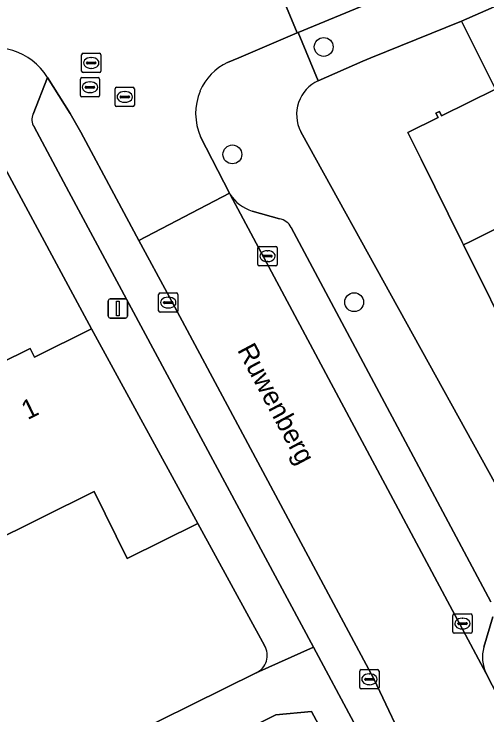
# Model space of a CAD drawing. Extents: x 157793 to 159380, y 380877 to 382313.
# Drawn here: x 158766.47 to 158791.04, y 381725.42 to 381761.8 of the extents above; entities that cross this region are included whole.
import ezdxf

# ---------------------------------------------------------------- set-up
doc = ezdxf.new("R2010")
doc.units = 0
for name, color, linetype in [('IMGEO_Boom', 7, 'Continuous'), ('IMGEO_Erf', 7, 'Continuous'), ('IMGEO_Groenvoorziening', 7, 'Continuous'), ('IMGEO_Kolk', 7, 'Continuous'), ('IMGEO_Lichtmast', 7, 'Continuous'), ('IMGEO_Muur', 7, 'Continuous'), ('IMGEO_Openbare_ruimte_label', 7, 'Continuous'), ('IMGEO_Pand', 7, 'Continuous'), ('IMGEO_Pand_nummerreeks', 7, 'Continuous'), ('IMGEO_Parkeervlak_open', 7, 'Continuous'), ('IMGEO_Rijbaan_lokaal_open', 7, 'Continuous'), ('IMGEO_Rioolput', 7, 'Continuous'), ('IMGEO_Voetpad_open', 7, 'Continuous')]:
    doc.layers.add(name, color=color, linetype=linetype)

msp = doc.modelspace()

# ---------------------------------------------------------------- linework, layer by layer
at = {"layer": 'IMGEO_Boom'}
for centre in [(158782.558, 381760.091), (158777.814, 381754.515), (158784.142, 381746.845)]:
    msp.add_circle(centre, 0.489, dxfattribs=at)
at = {"layer": 'IMGEO_Erf'}
for points in [[(158792.649, 381744.148), (158789.828, 381749.825), (158789.741, 381750), (158787.621, 381754.265), (158786.931, 381755.653), (158788.499, 381756.43), (158788.388, 381756.655), (158788.568, 381756.744), (158788.679, 381756.52), (158791.478, 381757.907), (158789.724, 381761.436), (158785.003, 381759.533), (158784.592, 381759.353), (158782.276, 381758.337)], [(158781.365, 381755.695), (158791.522, 381737.354), (158796.176, 381728.432), (158798.11, 381728.155), (158818.933, 381739.403), (158818.907, 381739.456), (158816.124, 381738.066), (158811.86, 381746.602)], [(158770.499, 381745.456), (158765.999, 381753.813), (158766.056, 381753.836), (158765.168, 381755.428)], [(158741.549, 381731.735), (158744.453, 381733.166), (158747.389, 381734.613), (158744.752, 381739.963), (158747.491, 381741.313), (158750.197, 381742.647), (158752.823, 381737.32), (158755.797, 381738.786), (158758.619, 381740.177), (158756.008, 381745.474), (158758.71, 381746.806), (158757.156, 381750), (158756.041, 381752.291), (158758.741, 381753.621), (158760.551, 381750), (158764.114, 381742.871), (158767.316, 381744.449), (158767.539, 381743.997), (158770.499, 381745.456)], [(158731.989, 381740.125), (158739.472, 381724.774), (158744.73, 381714.208), (158744.974, 381713.717), (158749.107, 381712.793), (158753.589, 381715.01), (158770.732, 381723.491), (158779.051, 381727.607)], [(158779.482, 381729.033), (158776.018, 381735.353), (158772.35, 381733.545), (158770.639, 381737.016), (158765.082, 381734.277), (158759.403, 381731.478), (158753.725, 381728.68), (158748.047, 381725.882), (158742.212, 381723.006)]]:
    msp.add_lwpolyline(points, dxfattribs=at)
for centre, radius, start, end in [((158783.084, 381756.58), 1.933, 114.6904, 207.2598), ((158778.615, 381728.517), 1.009, 295.581, 30.7848)]:
    msp.add_arc(centre, radius, start, end, dxfattribs=at)
at = {"layer": 'IMGEO_Groenvoorziening'}
msp.add_lwpolyline([(158765.126, 381695.388), (158764.696, 381699.21), (158765.385, 381703.051), (158767.414, 381706.067), (158769.385, 381708.202), (158771.574, 381709.406), (158773.785, 381711.553), (158780.035, 381717.305), (158784.725, 381720.395), (158781.919, 381725.605), (158780.07, 381725.427), (158752.906, 381711.886)], dxfattribs=at)
at = {"layer": 'IMGEO_Kolk'}
for p, q in [((158779.14, 381748.809), (158779.14, 381749.661)), ((158779.215, 381749.735), (158780.067, 381749.735)), ((158779.628, 381749.515), (158779.653, 381749.515)), ((158780.141, 381749.661), (158780.141, 381748.809)), ((158779.399, 381749.229), (158779.399, 381749.241)), ((158779.837, 381749.192), (158779.439, 381749.192)), ((158779.442, 381749.278), (158779.84, 381749.278)), ((158779.883, 381749.241), (158779.883, 381749.229)), ((158779.651, 381748.955), (158779.626, 381748.955)), ((158780.067, 381748.735), (158779.215, 381748.735)), ((158774.06, 381747.324), (158774.912, 381747.324)), ((158773.985, 381746.398), (158773.985, 381747.25)), ((158774.473, 381747.104), (158774.498, 381747.104)), ((158774.986, 381747.25), (158774.986, 381746.398)), ((158774.244, 381746.818), (158774.244, 381746.83)), ((158774.682, 381746.781), (158774.284, 381746.781)), ((158774.287, 381746.867), (158774.685, 381746.867)), ((158774.728, 381746.83), (158774.728, 381746.818)), ((158774.912, 381746.324), (158774.06, 381746.324)), ((158774.496, 381746.544), (158774.471, 381746.544)), ((158789.265, 381729.741), (158789.265, 381730.593)), ((158789.34, 381730.667), (158790.192, 381730.667)), ((158790.266, 381730.593), (158790.266, 381729.741)), ((158789.567, 381730.21), (158789.965, 381730.21)), ((158789.753, 381730.447), (158789.778, 381730.447)), ((158789.524, 381730.161), (158789.524, 381730.173)), ((158789.962, 381730.124), (158789.564, 381730.124)), ((158789.776, 381729.887), (158789.751, 381729.887)), ((158790.008, 381730.173), (158790.008, 381730.161)), ((158790.192, 381729.667), (158789.34, 381729.667)), ((158784.434, 381726.851), (158784.434, 381727.703)), ((158784.509, 381727.777), (158785.361, 381727.777)), ((158785.435, 381727.703), (158785.435, 381726.851)), ((158784.736, 381727.32), (158785.134, 381727.32)), ((158784.922, 381727.557), (158784.947, 381727.557)), ((158784.693, 381727.271), (158784.693, 381727.283)), ((158785.131, 381727.234), (158784.733, 381727.234)), ((158784.945, 381726.997), (158784.92, 381726.997)), ((158785.177, 381727.283), (158785.177, 381727.271)), ((158785.361, 381726.777), (158784.509, 381726.777))]:
    msp.add_line(p, q, dxfattribs=at)
for points in [[(158779.14, 381748.809), (158779.14, 381749.661)], [(158779.215, 381749.735), (158780.067, 381749.735)], [(158780.141, 381749.661), (158780.141, 381748.809)], [(158780.067, 381748.735), (158779.215, 381748.735)], [(158774.06, 381747.324), (158774.912, 381747.324)], [(158773.985, 381746.398), (158773.985, 381747.25)], [(158774.986, 381747.25), (158774.986, 381746.398)], [(158774.912, 381746.324), (158774.06, 381746.324)], [(158789.265, 381729.741), (158789.265, 381730.593)], [(158789.34, 381730.667), (158790.192, 381730.667)], [(158790.266, 381730.593), (158790.266, 381729.741)], [(158790.192, 381729.667), (158789.34, 381729.667)], [(158784.434, 381726.851), (158784.434, 381727.703)], [(158784.509, 381727.777), (158785.361, 381727.777)], [(158785.435, 381727.703), (158785.435, 381726.851)], [(158785.361, 381726.777), (158784.509, 381726.777)]]:
    msp.add_lwpolyline(points, dxfattribs=at)
for centre, radius, start, end in [((158779.217, 381749.659), 0.0765, 91.552, 178.448), ((158779.217, 381749.659), 0.0765, 91.552, 178.448), ((158780.065, 381749.659), 0.0765, 1.552, 88.448), ((158780.065, 381749.659), 0.0765, 1.552, 88.448), ((158779.439, 381749.238), 0.0403, 85.8775, 175.7526), ((158779.436, 381749.228), 0.0366, 178.938, 274.7102), ((158779.84, 381749.235), 0.043, 264.8664, 352.4533), ((158779.844, 381749.24), 0.0386, 1.7309, 96.639), ((158779.217, 381748.811), 0.0765, 181.552, 268.448), ((158779.217, 381748.811), 0.0765, 181.552, 268.448), ((158780.065, 381748.811), 0.0765, 271.552, 358.448), ((158780.065, 381748.811), 0.0765, 271.552, 358.448), ((158774.062, 381747.248), 0.0765, 91.552, 178.448), ((158774.062, 381747.248), 0.0765, 91.552, 178.448), ((158774.91, 381747.248), 0.0765, 1.552, 88.448), ((158774.91, 381747.248), 0.0765, 1.552, 88.448), ((158774.284, 381746.827), 0.0403, 85.8775, 175.7526), ((158774.281, 381746.817), 0.0366, 178.938, 274.7102), ((158774.685, 381746.824), 0.043, 264.8664, 352.4533), ((158774.689, 381746.829), 0.0386, 1.7309, 96.639), ((158774.062, 381746.4), 0.0765, 181.552, 268.448), ((158774.062, 381746.4), 0.0765, 181.552, 268.448), ((158774.91, 381746.4), 0.0765, 271.552, 358.448), ((158774.91, 381746.4), 0.0765, 271.552, 358.448), ((158789.342, 381730.591), 0.0765, 91.552, 178.448), ((158789.342, 381730.591), 0.0765, 91.552, 178.448), ((158790.19, 381730.591), 0.0765, 1.552, 88.448), ((158790.19, 381730.591), 0.0765, 1.552, 88.448), ((158789.564, 381730.17), 0.0403, 85.8775, 175.7526), ((158789.969, 381730.172), 0.0386, 1.7309, 96.639), ((158789.561, 381730.16), 0.0366, 178.938, 274.7102), ((158789.965, 381730.167), 0.043, 264.8664, 352.4533), ((158789.342, 381729.743), 0.0765, 181.552, 268.448), ((158789.342, 381729.743), 0.0765, 181.552, 268.448), ((158790.19, 381729.743), 0.0765, 271.552, 358.448), ((158790.19, 381729.743), 0.0765, 271.552, 358.448), ((158784.511, 381727.701), 0.0765, 91.552, 178.448), ((158784.511, 381727.701), 0.0765, 91.552, 178.448), ((158785.359, 381727.701), 0.0765, 1.552, 88.448), ((158785.359, 381727.701), 0.0765, 1.552, 88.448), ((158784.733, 381727.28), 0.0403, 85.8775, 175.7526), ((158785.138, 381727.282), 0.0386, 1.7309, 96.639), ((158784.73, 381727.27), 0.0366, 178.938, 274.7102), ((158785.134, 381727.277), 0.043, 264.8664, 352.4533), ((158784.511, 381726.853), 0.0765, 181.552, 268.448), ((158784.511, 381726.853), 0.0765, 181.552, 268.448), ((158785.359, 381726.853), 0.0765, 271.552, 358.448), ((158785.359, 381726.853), 0.0765, 271.552, 358.448)]:
    msp.add_arc(centre, radius, start, end, dxfattribs=at)
for centre, major_axis, ratio, start_param, end_param in [((158779.627, 381749.235), (-0.387, 0.002), 0.722429, 4.712389, 7.853982), ((158779.652, 381749.235), (-0.39, 0.002), 0.717154, 1.570796, 4.712389), ((158774.472, 381746.824), (-0.387, 0.002), 0.722429, 4.712389, 7.853982), ((158774.497, 381746.824), (-0.39, 0.002), 0.717154, 1.570796, 4.712389), ((158789.752, 381730.167), (-0.387, 0.002), 0.722429, 4.712389, 7.853982), ((158789.777, 381730.167), (-0.39, 0.002), 0.717154, 1.570796, 4.712389), ((158784.921, 381727.277), (-0.387, 0.002), 0.722429, 4.712389, 7.853982), ((158784.946, 381727.277), (-0.39, 0.002), 0.717154, 1.570796, 4.712389)]:
    msp.add_ellipse(centre, major_axis=major_axis, ratio=ratio, start_param=start_param, end_param=end_param, dxfattribs=at)
at = {"layer": 'IMGEO_Lichtmast'}
for p, q in [((158771.472, 381747.018), (158772.262, 381747.018)), ((158772.262, 381747.018), (158771.472, 381747.018)), ((158771.372, 381746.118), (158771.372, 381746.918)), ((158771.372, 381746.918), (158771.372, 381746.118)), ((158772.362, 381746.918), (158772.362, 381746.118)), ((158772.362, 381746.118), (158772.362, 381746.918)), ((158772.262, 381746.018), (158771.472, 381746.018)), ((158771.472, 381746.018), (158772.262, 381746.018))]:
    msp.add_line(p, q, dxfattribs=at)
msp.add_lwpolyline([(158771.792, 381746.893), (158771.942, 381746.893), (158771.942, 381746.143), (158771.792, 381746.143), (158771.792, 381746.893)], dxfattribs=at)
for centre, start, end in [((158771.472, 381746.918), 90, 180), ((158771.472, 381746.918), 90, 180), ((158772.262, 381746.918), 0, 90), ((158772.262, 381746.918), 360, 90), ((158771.472, 381746.118), 180, 270), ((158771.472, 381746.118), 180, 270), ((158772.262, 381746.118), 270, 0), ((158772.262, 381746.118), 270, 0)]:
    msp.add_arc(centre, 0.1, start, end, dxfattribs=at)
at = {"layer": 'IMGEO_Muur'}
for points in [[(158776.018, 381735.353), (158779.482, 381729.033)], [(158770.732, 381723.491), (158779.051, 381727.607)]]:
    msp.add_lwpolyline(points, dxfattribs=at)
msp.add_arc((158778.615, 381728.517), 1.009, 295.581, 30.7848, dxfattribs=at)
at = {"layer": 'IMGEO_Pand'}
for points in [[(158797.799, 381753.787), (158800.582, 381755.17), (158796.078, 381764.228), (158789.724, 381761.436), (158791.478, 381757.907), (158788.679, 381756.52), (158788.568, 381756.744), (158788.388, 381756.655), (158788.499, 381756.43), (158786.931, 381755.653), (158787.621, 381754.265), (158789.741, 381750), (158789.828, 381749.825), (158790.18, 381750)], [(158758.71, 381746.806), (158758.861, 381746.881), (158765.082, 381734.277), (158770.639, 381737.016), (158772.35, 381733.545), (158776.018, 381735.353), (158770.499, 381745.456), (158767.539, 381743.997), (158767.316, 381744.449), (158764.114, 381742.871), (158760.551, 381750), (158758.741, 381753.621), (158756.041, 381752.291), (158757.156, 381750)], [(158797.799, 381753.787), (158790.18, 381750), (158789.828, 381749.825), (158792.649, 381744.148), (158800.634, 381748.117), (158799.693, 381750)]]:
    msp.add_lwpolyline(points, close=True, dxfattribs=at)
at = {"layer": 'IMGEO_Parkeervlak_open'}
for points in [[(158774.435, 381747.327), (158773.065, 381749.852), (158772.963, 381750.041), (158771.796, 381752.209), (158769.94, 381755.677), (158769.384, 381756.635), (158768.807, 381757.58), (158768.208, 381758.512), (158767.461, 381756.609)], [(158767.512, 381755.945), (158769.327, 381752.566), (158782.024, 381728.946), (158784.122, 381725.027)], [(158777.701, 381752.441), (158790.996, 381727.575)], [(158780.259, 381751.175), (158778.835, 381751.578)], [(158791.248, 381731.29), (158780.874, 381750.73)], [(158787.055, 381723.328), (158785.158, 381727.294), (158774.435, 381747.327)], [(158790.881, 381728.942), (158791.335, 381730.518)]]:
    msp.add_lwpolyline(points, dxfattribs=at)
for centre, radius, start, end in [((158768.104, 381756.324), 0.703, 156.1106, 212.6736), ((158779.487, 381753.611), 2.135, 213.2329, 252.2232), ((158780.108, 381750.319), 0.869, 28.2034, 80.0193), ((158792.737, 381728.41), 1.931, 164.0007, 205.6168)]:
    msp.add_arc(centre, radius, start, end, dxfattribs=at)
at = {"layer": 'IMGEO_Rijbaan_lokaal_open'}
for points in [[(158816.91, 381782.078), (158817.281, 381781.329), (158811.257, 381778.42), (158810.914, 381779.094), (158810.811, 381779.043), (158794.391, 381771.387), (158788.109, 381768.649), (158779.431, 381765.008), (158779.459, 381764.955), (158781.185, 381760.82), (158781.233, 381760.84), (158791.259, 381764.987)], [(158778.145, 381759.531), (158781.185, 381760.82), (158779.459, 381764.955), (158776.354, 381763.621), (158775.853, 381763.434), (158774.615, 381762.973)], [(158777.569, 381759.287), (158778.145, 381759.531)], [(158768.208, 381758.512), (158768.807, 381757.58), (158769.384, 381756.635), (158769.94, 381755.677), (158771.796, 381752.209), (158772.963, 381750.041), (158777.669, 381752.503), (158776.161, 381755.432)], [(158792.233, 381725.182), (158790.996, 381727.575), (158777.701, 381752.441), (158777.669, 381752.503), (158772.963, 381750.041), (158773.065, 381749.852), (158774.435, 381747.327), (158785.158, 381727.294), (158787.055, 381723.328), (158787.529, 381721.885)]]:
    msp.add_lwpolyline(points, dxfattribs=at)
for centre, radius, start, end in [((158765.45, 381756.81), 3.241, 31.676, 113.6866), ((158778.814, 381756.648), 2.918, 115.2546, 156.7073), ((158778.959, 381756.649), 3.051, 157.8002, 203.5052)]:
    msp.add_arc(centre, radius, start, end, dxfattribs=at)
at = {"layer": 'IMGEO_Rioolput'}
for p, q in [((158769.984, 381758.835), (158769.984, 381759.687)), ((158770.059, 381759.761), (158770.911, 381759.761)), ((158770.985, 381759.687), (158770.985, 381758.835)), ((158770.472, 381759.541), (158770.497, 381759.541)), ((158770.243, 381759.255), (158770.243, 381759.267)), ((158770.681, 381759.218), (158770.283, 381759.218)), ((158770.286, 381759.304), (158770.684, 381759.304)), ((158770.495, 381758.981), (158770.47, 381758.981)), ((158770.727, 381759.267), (158770.727, 381759.255)), ((158770.911, 381758.761), (158770.059, 381758.761)), ((158769.919, 381757.574), (158769.919, 381758.426)), ((158769.994, 381758.5), (158770.846, 381758.5)), ((158770.407, 381758.28), (158770.432, 381758.28)), ((158770.92, 381758.426), (158770.92, 381757.574)), ((158770.178, 381757.994), (158770.178, 381758.006)), ((158770.616, 381757.957), (158770.218, 381757.957)), ((158770.221, 381758.043), (158770.619, 381758.043)), ((158770.662, 381758.006), (158770.662, 381757.994)), ((158771.726, 381757.071), (158771.726, 381757.923)), ((158771.801, 381757.997), (158772.653, 381757.997)), ((158772.727, 381757.923), (158772.727, 381757.071)), ((158770.846, 381757.5), (158769.994, 381757.5)), ((158770.43, 381757.72), (158770.405, 381757.72)), ((158771.985, 381757.491), (158771.985, 381757.503)), ((158772.028, 381757.54), (158772.426, 381757.54)), ((158772.214, 381757.777), (158772.239, 381757.777)), ((158772.469, 381757.503), (158772.469, 381757.491)), ((158772.423, 381757.454), (158772.025, 381757.454)), ((158772.237, 381757.217), (158772.212, 381757.217)), ((158772.653, 381756.997), (158771.801, 381756.997))]:
    msp.add_line(p, q, dxfattribs=at)
for points in [[(158769.984, 381758.835), (158769.984, 381759.687)], [(158770.059, 381759.761), (158770.911, 381759.761)], [(158770.985, 381759.687), (158770.985, 381758.835)], [(158770.911, 381758.761), (158770.059, 381758.761)], [(158769.919, 381757.574), (158769.919, 381758.426)], [(158769.994, 381758.5), (158770.846, 381758.5)], [(158770.92, 381758.426), (158770.92, 381757.574)], [(158771.726, 381757.071), (158771.726, 381757.923)], [(158771.801, 381757.997), (158772.653, 381757.997)], [(158772.727, 381757.923), (158772.727, 381757.071)], [(158770.846, 381757.5), (158769.994, 381757.5)], [(158772.653, 381756.997), (158771.801, 381756.997)]]:
    msp.add_lwpolyline(points, dxfattribs=at)
for centre, radius, start, end in [((158770.061, 381759.685), 0.0765, 91.552, 178.448), ((158770.061, 381759.685), 0.0765, 91.552, 178.448), ((158770.909, 381759.685), 0.0765, 1.552, 88.448), ((158770.909, 381759.685), 0.0765, 1.552, 88.448), ((158770.283, 381759.264), 0.0403, 85.8775, 175.7526), ((158770.28, 381759.254), 0.0366, 178.938, 274.7102), ((158770.684, 381759.261), 0.043, 264.8664, 352.4533), ((158770.688, 381759.266), 0.0386, 1.7309, 96.639), ((158770.061, 381758.837), 0.0765, 181.552, 268.448), ((158770.061, 381758.837), 0.0765, 181.552, 268.448), ((158770.909, 381758.837), 0.0765, 271.552, 358.448), ((158770.909, 381758.837), 0.0765, 271.552, 358.448), ((158769.996, 381758.424), 0.0765, 91.552, 178.448), ((158769.996, 381758.424), 0.0765, 91.552, 178.448), ((158770.844, 381758.424), 0.0765, 1.552, 88.448), ((158770.844, 381758.424), 0.0765, 1.552, 88.448), ((158770.218, 381758.003), 0.0403, 85.8775, 175.7526), ((158770.215, 381757.993), 0.0366, 178.938, 274.7102), ((158770.619, 381758), 0.043, 264.8664, 352.4533), ((158770.623, 381758.005), 0.0386, 1.7309, 96.639), ((158771.803, 381757.921), 0.0765, 91.552, 178.448), ((158771.803, 381757.921), 0.0765, 91.552, 178.448), ((158772.651, 381757.921), 0.0765, 1.552, 88.448), ((158772.651, 381757.921), 0.0765, 1.552, 88.448), ((158769.996, 381757.576), 0.0765, 181.552, 268.448), ((158769.996, 381757.576), 0.0765, 181.552, 268.448), ((158770.844, 381757.576), 0.0765, 271.552, 358.448), ((158770.844, 381757.576), 0.0765, 271.552, 358.448), ((158772.025, 381757.5), 0.0403, 85.8775, 175.7526), ((158772.022, 381757.49), 0.0366, 178.938, 274.7102), ((158772.426, 381757.497), 0.043, 264.8664, 352.4533), ((158772.43, 381757.502), 0.0386, 1.7309, 96.639), ((158771.803, 381757.073), 0.0765, 181.552, 268.448), ((158771.803, 381757.073), 0.0765, 181.552, 268.448), ((158772.651, 381757.073), 0.0765, 271.552, 358.448), ((158772.651, 381757.073), 0.0765, 271.552, 358.448)]:
    msp.add_arc(centre, radius, start, end, dxfattribs=at)
for centre, major_axis, ratio, start_param, end_param in [((158770.471, 381759.261), (-0.387, 0.002), 0.722429, 4.712389, 7.853982), ((158770.496, 381759.261), (-0.39, 0.002), 0.717154, 1.570796, 4.712389), ((158770.406, 381758), (-0.387, 0.002), 0.722429, 4.712389, 7.853982), ((158770.431, 381758), (-0.39, 0.002), 0.717154, 1.570796, 4.712389), ((158772.213, 381757.497), (-0.387, 0.002), 0.722429, 4.712389, 7.853982), ((158772.238, 381757.497), (-0.39, 0.002), 0.717154, 1.570796, 4.712389)]:
    msp.add_ellipse(centre, major_axis=major_axis, ratio=ratio, start_param=start_param, end_param=end_param, dxfattribs=at)
at = {"layer": 'IMGEO_Voetpad_open'}
for points in [[(158791.259, 381764.987), (158781.233, 381760.84), (158782.276, 381758.337), (158784.592, 381759.353), (158785.003, 381759.533), (158789.724, 381761.436), (158796.078, 381764.228), (158804.725, 381768.062), (158806.211, 381768.74), (158809.142, 381770.078), (158817.424, 381773.94)], [(158782.276, 381758.337), (158781.233, 381760.84), (158781.185, 381760.82), (158778.145, 381759.531), (158777.569, 381759.287)], [(158767.461, 381756.609), (158768.208, 381758.512)], [(158769.327, 381752.566), (158767.512, 381755.945)], [(158790.996, 381727.575), (158792.233, 381725.182), (158798.11, 381728.155), (158796.176, 381728.432), (158791.522, 381737.354), (158781.365, 381755.695)], [(158765.168, 381755.428), (158766.056, 381753.836), (158765.999, 381753.813), (158770.499, 381745.456), (158776.018, 381735.353), (158779.482, 381729.033)], [(158776.161, 381755.432), (158777.669, 381752.503), (158777.701, 381752.441)], [(158779.051, 381727.607), (158782.024, 381728.946), (158769.327, 381752.566)], [(158778.835, 381751.578), (158780.259, 381751.175)], [(158780.874, 381750.73), (158791.248, 381731.29)], [(158791.335, 381730.518), (158790.881, 381728.942)], [(158784.122, 381725.027), (158782.024, 381728.946), (158779.051, 381727.607), (158770.732, 381723.491), (158753.589, 381715.01), (158749.107, 381712.793), (158744.974, 381713.717), (158743.963, 381712.356), (158744.14, 381712.318), (158748.007, 381711.492), (158756.018, 381666.472), (158754.776, 381665.251), (158758.767, 381665.997)], [(158780.07, 381725.427), (158781.919, 381725.605), (158784.725, 381720.395), (158787.529, 381721.885), (158787.055, 381723.328)], [(158752.906, 381711.886), (158780.07, 381725.427)]]:
    msp.add_lwpolyline(points, dxfattribs=at)
for centre, radius, start, end in [((158765.45, 381756.81), 3.241, 31.676, 113.6866), ((158778.814, 381756.648), 2.918, 115.2546, 156.7073), ((158783.084, 381756.58), 1.933, 114.6904, 207.2598), ((158778.959, 381756.649), 3.051, 157.8002, 203.5052), ((158768.104, 381756.324), 0.703, 156.1106, 212.6736), ((158779.487, 381753.611), 2.135, 213.2329, 252.2232), ((158780.108, 381750.319), 0.869, 28.2034, 80.0193), ((158778.615, 381728.517), 1.009, 295.581, 30.7848), ((158792.737, 381728.41), 1.931, 164.0007, 205.6168)]:
    msp.add_arc(centre, radius, start, end, dxfattribs=at)

# ---------------------------------------------------------------- texts
at = {"layer": 'IMGEO_Openbare_ruimte_label'}
msp.add_text('Ruwenberg', height=1, rotation=298.0253, dxfattribs=at).set_placement((158778.05, 381744.371))
at = {"layer": 'IMGEO_Pand_nummerreeks'}
msp.add_text('1', height=1, rotation=26.2349, dxfattribs=at).set_placement((158767.174, 381740.723))

doc.saveas('drawing.dxf')
